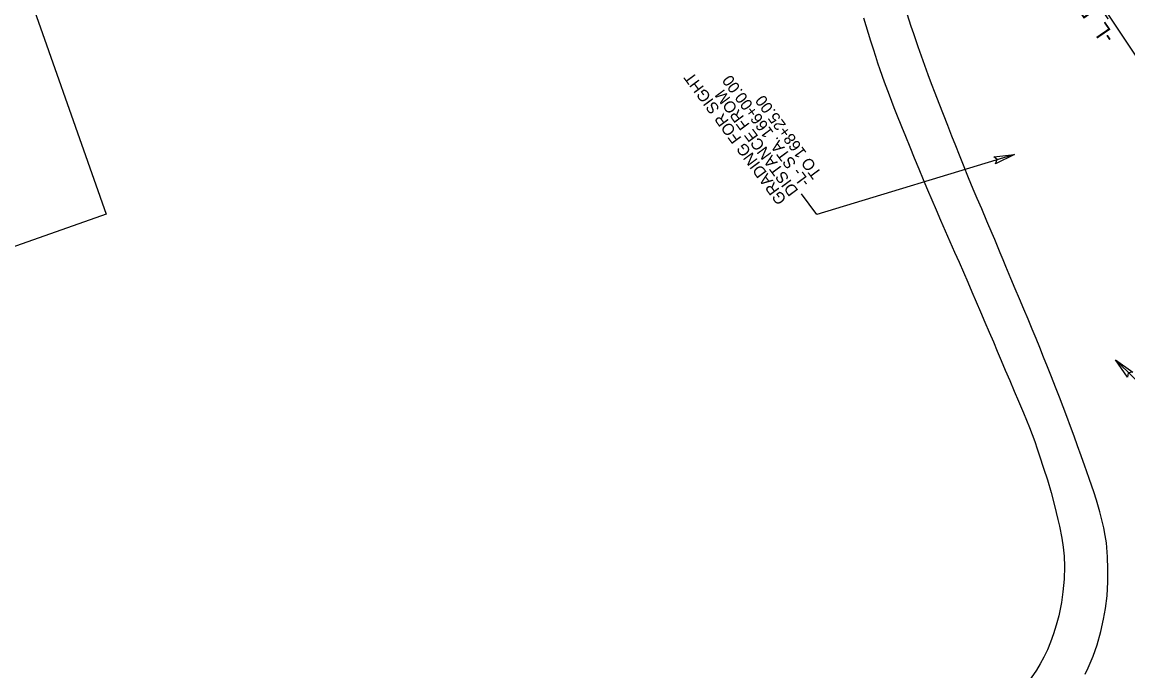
# Model space of a CAD drawing. Extents: x 472216 to 481979, y 489069 to 507339.
# Drawn here: x 475022 to 475503.5, y 502223.9 to 502506.2 of the extents above; entities that cross this region are included whole.
import ezdxf

# ---------------------------------------------------------------- set-up
doc = ezdxf.new("R2010")
doc.units = 0
for name, color, linetype in [('Exist Horizontal Alignment Point', 7, 'Continuous'), ('Prop Drainage Structure Outlet Berm Ditch 850 10 CELL', 7, 'Continuous'), ('Prop Drainage Structure Pipe CSP 15in', 7, 'Continuous'), ('Prop Drainage Structure Pipe RCP 15in Class III Label', 7, 'Continuous'), ('Prop Drainage Structure Pipe RCP 24in Class III Label', 7, 'Continuous'), ('Prop Earthen Structure Head Ditch', 7, 'Continuous'), ('Prop Erosion Embankment Toe Protection CELL', 7, 'Continuous'), ('Prop Erosion Embankment Toe Protection Label', 7, 'Continuous'), ('Sheet Block Revision CELL', 7, 'Continuous'), ('Sheet North Arrow Point CELL', 7, 'Continuous'), ('Sheet Profile Grid Major CELL', 7, 'Continuous')]:
    doc.layers.add(name, color=color, linetype=linetype)

msp = doc.modelspace()

# ---------------------------------------------------------------- linework, layer by layer
at = {"layer": 'Exist Horizontal Alignment Point'}
msp.add_lwpolyline([(474231.25, 502253.74), (475020.13, 502531.9), (475058.67, 502422.6), (474269.79, 502144.44)], close=True, dxfattribs=at)
at = {"layer": 'Prop Drainage Structure Outlet Berm Ditch 850 10 CELL'}
for points in [[(475445.12, 502447.68), (475454.2, 502448.64), (475445.93, 502444.64), (475446.6, 502446.49)], [(475503.35, 502351.72), (475498.17, 502359.24), (475505.64, 502353.89), (475503.69, 502353.59)]]:
    msp.add_lwpolyline(points, close=True, dxfattribs=at)
at = {"layer": 'Prop Drainage Structure Pipe RCP 15in Class III Label'}
for radius in [2336, 2324]:
    msp.add_arc((473624.13, 501255.38), radius, 25.1104, 43.06144, dxfattribs=at)
at = {"layer": 'Prop Drainage Structure Pipe RCP 24in Class III Label'}
msp.add_arc((473624.13, 501255.38), 2348, 26.36139, 43.06144, dxfattribs=at)
at = {"layer": 'Prop Earthen Structure Head Ditch'}
for points in [[(475388.47, 502508.08), (475389.44, 502504.7), (475390.44, 502501.41), (475391.48, 502498.06), (475392.55, 502494.68), (475393.57, 502491.48), (475394.54, 502488.5), (475395.5, 502485.68), (475397.47, 502480.23), (475399.56, 502474.63), (475401.68, 502469.07), (475402.77, 502466.22), (475404.91, 502460.86), (475406.63, 502456.62), (475408.53, 502452.03), (475410.52, 502447.25), (475412.51, 502442.43), (475414.46, 502437.71), (475416.33, 502433.23), (475418.17, 502428.86), (475420.04, 502424.49), (475421.96, 502420.04), (475423.98, 502415.42), (475426.03, 502410.76), (475428.04, 502406.18), (475430.01, 502401.71), (475431.91, 502397.39), (475433.77, 502393.14), (475435.62, 502388.89), (475437.49, 502384.57), (475439.4, 502380.16), (475441.31, 502375.72), (475443.18, 502371.36), (475444.97, 502367.12), (475446.68, 502363.04), (475448.38, 502358.97), (475450.17, 502354.72), (475452.06, 502350.28), (475454.03, 502345.66), (475455.88, 502341.33), (475458.05, 502336.24), (475459.36, 502333.08), (475460.63, 502329.89), (475461.84, 502326.76), (475462.96, 502323.68), (475464.05, 502320.59), (475465.09, 502317.5), (475466.86, 502312.17), (475468.48, 502307.06), (475470.09, 502301.58), (475471.62, 502295.87), (475472.36, 502292.89), (475473.07, 502289.82), (475473.73, 502286.84), (475474.76, 502281.61), (475475.35, 502277.69), (475475.73, 502273.83), (475475.89, 502269.28), (475475.73, 502263.83), (475475.27, 502258.35), (475474.62, 502253.73), (475473.46, 502247.92), (475472.35, 502243.79), (475471.15, 502239.99), (475469.87, 502236.43), (475468.5, 502233.13), (475466.93, 502229.86), (475465.31, 502226.94), (475463.68, 502224.27), (475460.38, 502219.51)], [(475484.87, 502222.55), (475486.24, 502225.22), (475488.43, 502230.34), (475490.21, 502235.31), (475491.79, 502241.07), (475492.93, 502246.42), (475493.81, 502251.03), (475494.51, 502256.57), (475494.72, 502259.63), (475494.83, 502262.63), (475494.86, 502268.2), (475494.71, 502273.62), (475494.18, 502279.58), (475493.68, 502282.8), (475493.03, 502286.2), (475492.26, 502289.66), (475491.39, 502293.07), (475489.91, 502298.21), (475488.68, 502301.86), (475486.82, 502307.23), (475485.51, 502310.98), (475484.78, 502313.06), (475483.2, 502317.55), (475481.64, 502321.92), (475480.12, 502326.12), (475478.55, 502330.33), (475476.95, 502334.59), (475475.34, 502338.85), (475473.73, 502343.1), (475472.04, 502347.43), (475470.3, 502351.82), (475468.57, 502356.18), (475466.86, 502360.46), (475465.19, 502364.58), (475463.54, 502368.57), (475461.83, 502372.67), (475460.06, 502376.92), (475458.21, 502381.31), (475456.3, 502385.8), (475454.44, 502390.2), (475452.59, 502394.61), (475450.43, 502399.84), (475449.21, 502402.82), (475447.97, 502405.86), (475446.75, 502408.79), (475445.57, 502411.61), (475444.43, 502414.32), (475442.16, 502419.63), (475439.89, 502424.94), (475437.93, 502429.46), (475436.16, 502433.56), (475434.1, 502438.45), (475431.9, 502443.97), (475430.2, 502448.29), (475428.56, 502452.42), (475426.87, 502456.65), (475425.07, 502461.25), (475423.2, 502466.03), (475421.33, 502470.8), (475419.56, 502475.33), (475418.02, 502479.4), (475416.57, 502483.31), (475415.08, 502487.38), (475413.6, 502491.49), (475412.19, 502495.51), (475410.28, 502501.08), (475409.19, 502504.34), (475407.42, 502509.85)]]:
    msp.add_lwpolyline(points, dxfattribs=at)
at = {"layer": 'Prop Erosion Embankment Toe Protection CELL'}
msp.add_arc((473624.13, 501255.38), 2353, 25.8357, 43.06144, dxfattribs=at)
at = {"layer": 'Prop Erosion Embankment Toe Protection Label'}
msp.add_arc((473624.13, 501255.38), 2312, 25.1104, 43.06144, dxfattribs=at)
at = {"layer": 'Sheet Block Revision CELL'}
for p, q in [((475454.2, 502448.64), (475368.09, 502422.52)), ((475368.09, 502422.52), (475361.44, 502431.52)), ((475498.17, 502359.24), (475518.73, 502338.98))]:
    msp.add_line(p, q, dxfattribs=at)
at = {"layer": 'Sheet North Arrow Point CELL'}
for centre, radius, start, end in [((474253.94, 501667.1), 1500, 26.80164, 58.77708), ((473624.13, 501255.38), 2330, 23.81642, 43.37358)]:
    msp.add_arc(centre, radius, start, end, dxfattribs=at)

# ---------------------------------------------------------------- texts
at = {"layer": 'Prop Drainage Structure Pipe CSP 15in'}
for s, p in [('GRADING FOR SIGHT ', (475355.14, 502429.12)), ('-L- STA. 166+00.00 ', (475365.34, 502436.65)), ('DISTANCE FROM ', (475360.24, 502432.89)), ('TO 168+25.00', (475370.44, 502440.42))]:
    msp.add_text(s, height=5, rotation=126.4463, dxfattribs=at).set_placement(p)
at = {"layer": 'Sheet Profile Grid Major CELL'}
msp.add_text('-L_DET4-', height=7, rotation=124.406, dxfattribs=at).set_placement((475498.19, 502499.84))

doc.saveas('drawing.dxf')
